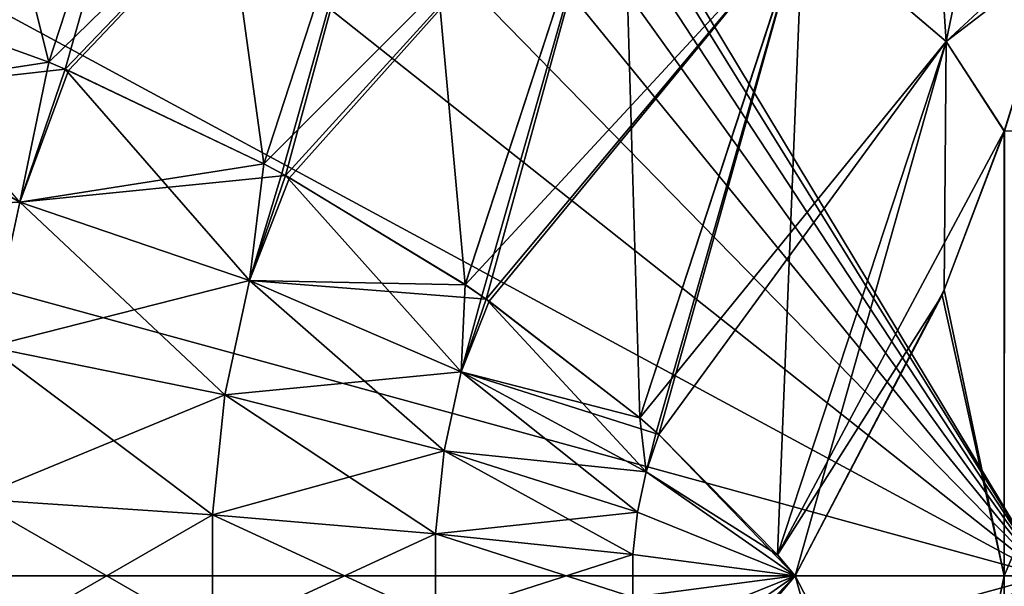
# Model space of a CAD drawing. Header units: millimetres. Extents: x -168 to 168, y -6 to 84.
# Tile 273 of 292: x 166.484 to 167.317, y 61.491 to 61.97. Entities that reach past the tile are written whole.
import ezdxf

# ---------------------------------------------------------------- set-up
doc = ezdxf.new("R2010")
doc.units = ezdxf.units.MM
doc.header["$LTSCALE"] = 65.185185
for name, color, linetype in [('300', 7, 'CONTINUOUS'), ('301', 7, 'CONTINUOUS'), ('305', 7, 'CONTINUOUS'), ('306', 7, 'CONTINUOUS'), ('307', 7, 'CONTINUOUS'), ('311', 7, 'CONTINUOUS'), ('313', 7, 'CONTINUOUS'), ('320', 7, 'CONTINUOUS'), ('325', 7, 'CONTINUOUS'), ('326', 7, 'CONTINUOUS'), ('334', 7, 'CONTINUOUS'), ('335', 7, 'CONTINUOUS'), ('339', 7, 'CONTINUOUS'), ('340', 7, 'CONTINUOUS'), ('341', 7, 'CONTINUOUS'), ('345', 7, 'CONTINUOUS'), ('347', 7, 'CONTINUOUS'), ('354', 7, 'CONTINUOUS'), ('359', 7, 'CONTINUOUS'), ('360', 7, 'CONTINUOUS')]:
    doc.layers.add(name, color=color, linetype=linetype)

msp = doc.modelspace()

# ---------------------------------------------------------------- linework, layer by layer
at = {"layer": '300', "linetype": 'CONTINUOUS'}
for points in [[(167.36365, 62.02533, -33.4796), (167.31715, 61.87616, -33.37327), (167.47801, 61.87871, -33.71491), (167.36365, 62.02533, -33.4796)], [(167.31715, 61.87616, -33.37327), (167.2646, 61.73745, -33.26962), (167.31719, 61.5, -33.35623), (167.31715, 61.87616, -33.37327)], [(167.31722, 61.87624, -41.6266), (167.31719, 61.5, -41.64377), (167.26636, 61.74193, -41.72716), (167.31722, 61.87624, -41.6266)], [(167.31715, 61.87616, -33.37327), (167.31719, 61.5, -33.35623), (167.47801, 61.87871, -33.71491), (167.31715, 61.87616, -33.37327)], [(167.47801, 61.87871, -33.71491), (167.31719, 61.5, -33.35623), (167.34494, 61.5, -33.4087), (167.47801, 61.87871, -33.71491)], [(167.31719, 61.5, -41.64377), (167.14024, 61.5, -41.92882), (167.26636, 61.74193, -41.72716), (167.31719, 61.5, -41.64377)], [(167.2646, 61.73745, -33.26962), (167.14024, 61.5, -33.07118), (167.31719, 61.5, -33.35623), (167.2646, 61.73745, -33.26962)]]:
    msp.add_3dface(points, dxfattribs=at)
at = {"layer": '301', "linetype": 'CONTINUOUS'}
for points in [[(167.35625, 62.37765, -33.54808), (167.14688, 62.05509, -33.17781), (167.26789, 61.95203, -33.30234), (167.35625, 62.37765, -33.54808)], [(167.36365, 62.02533, -33.4796), (167.35625, 62.37765, -33.54808), (167.26789, 61.95203, -33.30234), (167.36365, 62.02533, -33.4796)], [(166.50882, 61.93449, -32.77233), (166.62831, 62.30069, -32.98376), (166.32814, 62, -32.78868), (166.50882, 61.93449, -32.77233)], [(166.62831, 62.30069, -32.98376), (166.50882, 61.93449, -32.77233), (166.8169, 62.23498, -33.01344), (166.62831, 62.30069, -32.98376)], [(166.8169, 62.23498, -33.01344), (166.50882, 61.93449, -32.77233), (166.52268, 61.92868, -32.77244), (166.8169, 62.23498, -33.01344)], [(166.52544, 61.92751, -32.77248), (166.8169, 62.23498, -33.01344), (166.52268, 61.92868, -32.77244), (166.52544, 61.92751, -32.77248)], [(166.6907, 61.84861, -32.79039), (166.8169, 62.23498, -33.01344), (166.52544, 61.92751, -32.77248), (166.6907, 61.84861, -32.79039)], [(166.8169, 62.23498, -33.01344), (166.6907, 61.84861, -32.79039), (166.99364, 62.15153, -33.07914), (166.8169, 62.23498, -33.01344)], [(166.99364, 62.15153, -33.07914), (166.6907, 61.84861, -32.79039), (166.70898, 61.83874, -32.79434), (166.99364, 62.15153, -33.07914)], [(166.71258, 61.83677, -32.79517), (166.99364, 62.15153, -33.07914), (166.70898, 61.83874, -32.79434), (166.71258, 61.83677, -32.79517)], [(166.86113, 61.74625, -32.84521), (166.99364, 62.15153, -33.07914), (166.71258, 61.83677, -32.79517), (166.86113, 61.74625, -32.84521)], [(166.99364, 62.15153, -33.07914), (166.86113, 61.74625, -32.84521), (167.14688, 62.05509, -33.17781), (166.99364, 62.15153, -33.07914)], [(167.14688, 62.05509, -33.17781), (166.86113, 61.74625, -32.84521), (166.87881, 61.73414, -32.85349), (167.14688, 62.05509, -33.17781)], [(166.88145, 61.7323, -32.85477), (167.14688, 62.05509, -33.17781), (166.87881, 61.73414, -32.85349), (166.88145, 61.7323, -32.85477)], [(167.00877, 61.63354, -32.93435), (167.14688, 62.05509, -33.17781), (166.88145, 61.7323, -32.85477), (167.00877, 61.63354, -32.93435)], [(167.14688, 62.05509, -33.17781), (167.00877, 61.63354, -32.93435), (167.26789, 61.95203, -33.30234), (167.14688, 62.05509, -33.17781)], [(167.31715, 61.87616, -33.37327), (167.36365, 62.02533, -33.4796), (167.26789, 61.95203, -33.30234), (167.31715, 61.87616, -33.37327)], [(167.26789, 61.95203, -33.30234), (167.00877, 61.63354, -32.93435), (167.02479, 61.61942, -32.9473), (167.26789, 61.95203, -33.30234)], [(167.12524, 61.5178, -33.05112), (167.26789, 61.95203, -33.30234), (167.02479, 61.61942, -32.9473), (167.12524, 61.5178, -33.05112)], [(167.31715, 61.87616, -33.37327), (167.26789, 61.95203, -33.30234), (167.12524, 61.5178, -33.05112), (167.31715, 61.87616, -33.37327)], [(167.2646, 61.73745, -33.26962), (167.31715, 61.87616, -33.37327), (167.12524, 61.5178, -33.05112), (167.2646, 61.73745, -33.26962)], [(167.14024, 61.5, -33.07118), (167.2646, 61.73745, -33.26962), (167.12524, 61.5178, -33.05112), (167.14024, 61.5, -33.07118)]]:
    msp.add_3dface(points, dxfattribs=at)
at = {"layer": '305', "linetype": 'CONTINUOUS'}
for points in [[(167.26787, 61.04798, -33.30232), (167.14024, 61.5, -33.07118), (167.12531, 61.48228, -33.05121), (167.26787, 61.04798, -33.30232)], [(167.14024, 61.5, -33.07118), (167.26787, 61.04798, -33.30232), (167.26598, 61.25877, -33.27219), (167.14024, 61.5, -33.07118)]]:
    msp.add_3dface(points, dxfattribs=at)
at = {"layer": '306', "linetype": 'CONTINUOUS'}
for points in [[(167.14024, 61.5, -41.92882), (167.31719, 61.5, -41.64377), (167.26694, 61.25659, -41.72608), (167.14024, 61.5, -41.92882)], [(167.31719, 61.5, -33.35623), (167.14024, 61.5, -33.07118), (167.26598, 61.25877, -33.27219), (167.31719, 61.5, -33.35623)], [(167.31719, 61.5, -33.35623), (167.26598, 61.25877, -33.27219), (167.31722, 61.1237, -33.37342), (167.31719, 61.5, -33.35623)], [(167.31719, 61.5, -41.64377), (167.31722, 61.12375, -41.62659), (167.26694, 61.25659, -41.72608), (167.31719, 61.5, -41.64377)], [(167.34494, 61.5, -33.4087), (167.31719, 61.5, -33.35623), (167.31722, 61.1237, -33.37342), (167.34494, 61.5, -33.4087)]]:
    msp.add_3dface(points, dxfattribs=at)
at = {"layer": '307', "linetype": 'CONTINUOUS'}
msp.add_3dface([(167.14024, 61.5, -41.92882), (167.26694, 61.25659, -41.72608), (167.12521, 61.48217, -41.94892), (167.14024, 61.5, -41.92882)], dxfattribs=at)
at = {"layer": '311', "linetype": 'CONTINUOUS'}
for points in [[(167.26787, 61.95203, -41.69768), (167.14686, 62.05509, -41.82221), (167.23347, 62.47235, -41.5813), (167.26787, 61.95203, -41.69768)], [(167.35624, 62.37765, -41.45195), (167.26787, 61.95203, -41.69768), (167.23347, 62.47235, -41.5813), (167.35624, 62.37765, -41.45195)], [(167.35624, 62.37765, -41.45195), (167.36953, 62.04621, -41.50571), (167.26787, 61.95203, -41.69768), (167.35624, 62.37765, -41.45195)], [(166.50889, 61.93445, -42.22767), (166.42251, 62.27754, -42.05109), (166.62831, 62.30068, -42.01625), (166.50889, 61.93445, -42.22767)], [(166.50889, 61.93445, -42.22767), (166.62831, 62.30068, -42.01625), (166.52267, 61.92868, -42.22757), (166.50889, 61.93445, -42.22767)], [(166.52267, 61.92868, -42.22757), (166.62831, 62.30068, -42.01625), (166.69073, 61.84859, -42.2096), (166.52267, 61.92868, -42.22757)], [(166.69073, 61.84859, -42.2096), (166.62831, 62.30068, -42.01625), (166.81688, 62.23497, -41.98657), (166.69073, 61.84859, -42.2096)], [(166.32814, 62, -42.21132), (166.42251, 62.27754, -42.05109), (166.50889, 61.93445, -42.22767), (166.32814, 62, -42.21132)], [(166.69073, 61.84859, -42.2096), (166.81688, 62.23497, -41.98657), (166.70601, 61.84036, -42.20633), (166.69073, 61.84859, -42.2096)], [(166.70601, 61.84036, -42.20633), (166.81688, 62.23497, -41.98657), (166.70896, 61.83875, -42.20566), (166.70601, 61.84036, -42.20633)], [(166.70896, 61.83875, -42.20566), (166.81688, 62.23497, -41.98657), (166.861, 61.74634, -42.15485), (166.70896, 61.83875, -42.20566)], [(166.861, 61.74634, -42.15485), (166.81688, 62.23497, -41.98657), (166.99362, 62.15153, -41.92087), (166.861, 61.74634, -42.15485)], [(166.861, 61.74634, -42.15485), (166.99362, 62.15153, -41.92087), (166.87519, 61.73664, -42.14825), (166.861, 61.74634, -42.15485)], [(166.87519, 61.73664, -42.14825), (166.99362, 62.15153, -41.92087), (166.87878, 61.73416, -42.14653), (166.87519, 61.73664, -42.14825)], [(166.87878, 61.73416, -42.14653), (166.99362, 62.15153, -41.92087), (167.00876, 61.63355, -42.06566), (166.87878, 61.73416, -42.14653)], [(167.00876, 61.63355, -42.06566), (166.99362, 62.15153, -41.92087), (167.14686, 62.05509, -41.82221), (167.00876, 61.63355, -42.06566)], [(167.00876, 61.63355, -42.06566), (167.14686, 62.05509, -41.82221), (167.02271, 61.62128, -42.05443), (167.00876, 61.63355, -42.06566)], [(167.02271, 61.62128, -42.05443), (167.14686, 62.05509, -41.82221), (167.02479, 61.61942, -42.0527), (167.02271, 61.62128, -42.05443)], [(167.14686, 62.05509, -41.82221), (167.12531, 61.51772, -41.94879), (167.02479, 61.61942, -42.0527), (167.14686, 62.05509, -41.82221)], [(167.26787, 61.95203, -41.69768), (167.12531, 61.51772, -41.94879), (167.14686, 62.05509, -41.82221), (167.26787, 61.95203, -41.69768)], [(167.36953, 62.04621, -41.50571), (167.31722, 61.87624, -41.6266), (167.26787, 61.95203, -41.69768), (167.36953, 62.04621, -41.50571)], [(167.26787, 61.95203, -41.69768), (167.14024, 61.5, -41.92882), (167.12531, 61.51772, -41.94879), (167.26787, 61.95203, -41.69768)], [(167.26636, 61.74193, -41.72716), (167.14024, 61.5, -41.92882), (167.26787, 61.95203, -41.69768), (167.26636, 61.74193, -41.72716)], [(167.31722, 61.87624, -41.6266), (167.26636, 61.74193, -41.72716), (167.26787, 61.95203, -41.69768), (167.31722, 61.87624, -41.6266)]]:
    msp.add_3dface(points, dxfattribs=at)
at = {"layer": '313', "linetype": 'CONTINUOUS'}
for points in [[(166.32814, 62, -42.21132), (166.50889, 61.93445, -42.22767), (166.4842, 61.81609, -42.28111), (166.32814, 62, -42.21132)], [(166.50889, 61.93445, -42.22767), (166.52267, 61.92868, -42.22757), (166.4842, 61.81609, -42.28111), (166.50889, 61.93445, -42.22767)], [(166.4842, 61.81609, -42.28111), (166.52267, 61.92868, -42.22757), (166.67857, 61.74977, -42.24797), (166.4842, 61.81609, -42.28111)], [(166.52267, 61.92868, -42.22757), (166.69073, 61.84859, -42.2096), (166.67857, 61.74977, -42.24797), (166.52267, 61.92868, -42.22757)], [(166.69073, 61.84859, -42.2096), (166.70601, 61.84036, -42.20633), (166.67857, 61.74977, -42.24797), (166.69073, 61.84859, -42.2096)], [(166.70601, 61.84036, -42.20633), (166.70896, 61.83875, -42.20566), (166.67857, 61.74977, -42.24797), (166.70601, 61.84036, -42.20633)], [(166.70896, 61.83875, -42.20566), (166.85778, 61.67265, -42.17576), (166.67857, 61.74977, -42.24797), (166.70896, 61.83875, -42.20566)], [(166.70896, 61.83875, -42.20566), (166.861, 61.74634, -42.15485), (166.85778, 61.67265, -42.17576), (166.70896, 61.83875, -42.20566)], [(166.45787, 61.69367, -42.31775), (166.4842, 61.81609, -42.28111), (166.65777, 61.65304, -42.27692), (166.45787, 61.69367, -42.31775)], [(166.4842, 61.81609, -42.28111), (166.67857, 61.74977, -42.24797), (166.65777, 61.65304, -42.27692), (166.4842, 61.81609, -42.28111)], [(166.67857, 61.74977, -42.24797), (166.8434, 61.60578, -42.19578), (166.65777, 61.65304, -42.27692), (166.67857, 61.74977, -42.24797)], [(166.85778, 61.67265, -42.17576), (166.8434, 61.60578, -42.19578), (166.67857, 61.74977, -42.24797), (166.85778, 61.67265, -42.17576)], [(166.861, 61.74634, -42.15485), (166.87519, 61.73664, -42.14825), (166.85778, 61.67265, -42.17576), (166.861, 61.74634, -42.15485)], [(166.87519, 61.73664, -42.14825), (166.87878, 61.73416, -42.14653), (166.85778, 61.67265, -42.17576), (166.87519, 61.73664, -42.14825)], [(166.87878, 61.73416, -42.14653), (167.01407, 61.58805, -42.06762), (166.85778, 61.67265, -42.17576), (166.87878, 61.73416, -42.14653)], [(166.87878, 61.73416, -42.14653), (167.00876, 61.63355, -42.06566), (167.01407, 61.58805, -42.06762), (166.87878, 61.73416, -42.14653)], [(166.44449, 61.56523, -42.33636), (166.45787, 61.69367, -42.31775), (166.6472, 61.55155, -42.29163), (166.44449, 61.56523, -42.33636)], [(166.45787, 61.69367, -42.31775), (166.65777, 61.65304, -42.27692), (166.6472, 61.55155, -42.29163), (166.45787, 61.69367, -42.31775)], [(166.85778, 61.67265, -42.17576), (167.00674, 61.55395, -42.07782), (166.8434, 61.60578, -42.19578), (166.85778, 61.67265, -42.17576)], [(167.01407, 61.58805, -42.06762), (167.00674, 61.55395, -42.07782), (166.85778, 61.67265, -42.17576), (167.01407, 61.58805, -42.06762)], [(166.65777, 61.65304, -42.27692), (166.8361, 61.53563, -42.20594), (166.6472, 61.55155, -42.29163), (166.65777, 61.65304, -42.27692)], [(166.8434, 61.60578, -42.19578), (166.8361, 61.53563, -42.20594), (166.65777, 61.65304, -42.27692), (166.8434, 61.60578, -42.19578)], [(167.00876, 61.63355, -42.06566), (167.02271, 61.62128, -42.05443), (167.01407, 61.58805, -42.06762), (167.00876, 61.63355, -42.06566)], [(167.02271, 61.62128, -42.05443), (167.02479, 61.61942, -42.0527), (167.01407, 61.58805, -42.06762), (167.02271, 61.62128, -42.05443)], [(167.02479, 61.61942, -42.0527), (167.14024, 61.5, -41.92882), (167.01407, 61.58805, -42.06762), (167.02479, 61.61942, -42.0527)], [(167.12531, 61.51772, -41.94879), (167.14024, 61.5, -41.92882), (167.02479, 61.61942, -42.0527), (167.12531, 61.51772, -41.94879)], [(166.8434, 61.60578, -42.19578), (167.00301, 61.51817, -42.08301), (166.8361, 61.53563, -42.20594), (166.8434, 61.60578, -42.19578)], [(167.00674, 61.55395, -42.07782), (167.00301, 61.51817, -42.08301), (166.8434, 61.60578, -42.19578), (167.00674, 61.55395, -42.07782)], [(167.01407, 61.58805, -42.06762), (167.14024, 61.5, -41.92882), (167.00674, 61.55395, -42.07782), (167.01407, 61.58805, -42.06762)], [(166.44449, 61.56523, -42.33636), (166.6472, 61.55155, -42.29163), (166.6472, 61.44845, -42.29163), (166.44449, 61.56523, -42.33636)], [(166.44449, 61.43476, -42.33636), (166.44449, 61.56523, -42.33636), (166.6472, 61.44845, -42.29163), (166.44449, 61.43476, -42.33636)], [(166.6472, 61.55155, -42.29163), (166.8361, 61.46437, -42.20594), (166.6472, 61.44845, -42.29163), (166.6472, 61.55155, -42.29163)], [(166.8361, 61.53563, -42.20594), (166.8361, 61.46437, -42.20594), (166.6472, 61.55155, -42.29163), (166.8361, 61.53563, -42.20594)], [(167.00674, 61.55395, -42.07782), (167.14024, 61.5, -41.92882), (167.00301, 61.51817, -42.08301), (167.00674, 61.55395, -42.07782)], [(167.00301, 61.51817, -42.08301), (167.00301, 61.48183, -42.08301), (166.8361, 61.53563, -42.20594), (167.00301, 61.51817, -42.08301)], [(166.8361, 61.53563, -42.20594), (167.00301, 61.48183, -42.08301), (166.8361, 61.46437, -42.20594), (166.8361, 61.53563, -42.20594)], [(167.00301, 61.51817, -42.08301), (167.14024, 61.5, -41.92882), (167.00301, 61.48183, -42.08301), (167.00301, 61.51817, -42.08301)], [(167.00301, 61.48183, -42.08301), (167.14024, 61.5, -41.92882), (167.00674, 61.44605, -42.07782), (167.00301, 61.48183, -42.08301)], [(167.00674, 61.44605, -42.07782), (167.14024, 61.5, -41.92882), (167.01407, 61.41195, -42.06762), (167.00674, 61.44605, -42.07782)], [(167.14024, 61.5, -41.92882), (167.12521, 61.48217, -41.94892), (167.01407, 61.41195, -42.06762), (167.14024, 61.5, -41.92882)]]:
    msp.add_3dface(points, dxfattribs=at)
at = {"layer": '320', "linetype": 'CONTINUOUS'}
for points in [[(166.50882, 61.93449, -32.77233), (166.32814, 62, -32.78868), (166.32814, 61.90683, -32.7412), (166.50882, 61.93449, -32.77233)], [(166.52268, 61.92868, -32.77244), (166.50882, 61.93449, -32.77233), (166.32814, 61.90683, -32.7412), (166.52268, 61.92868, -32.77244)], [(166.52268, 61.92868, -32.77244), (166.32814, 61.90683, -32.7412), (166.4842, 61.81609, -32.7189), (166.52268, 61.92868, -32.77244)], [(166.52544, 61.92751, -32.77248), (166.52268, 61.92868, -32.77244), (166.4842, 61.81609, -32.7189), (166.52544, 61.92751, -32.77248)], [(166.6907, 61.84861, -32.79039), (166.52544, 61.92751, -32.77248), (166.4842, 61.81609, -32.7189), (166.6907, 61.84861, -32.79039)], [(166.32814, 61.90683, -32.7412), (166.32814, 61.80916, -32.70369), (166.4842, 61.81609, -32.7189), (166.32814, 61.90683, -32.7412)], [(166.70898, 61.83874, -32.79434), (166.6907, 61.84861, -32.79039), (166.4842, 61.81609, -32.7189), (166.70898, 61.83874, -32.79434)], [(166.70898, 61.83874, -32.79434), (166.4842, 61.81609, -32.7189), (166.67857, 61.74978, -32.75203), (166.70898, 61.83874, -32.79434)], [(166.71258, 61.83677, -32.79517), (166.70898, 61.83874, -32.79434), (166.67857, 61.74978, -32.75203), (166.71258, 61.83677, -32.79517)], [(166.86113, 61.74625, -32.84521), (166.71258, 61.83677, -32.79517), (166.67857, 61.74978, -32.75203), (166.86113, 61.74625, -32.84521)], [(166.4842, 61.81609, -32.7189), (166.32814, 61.80916, -32.70369), (166.45787, 61.69368, -32.68225), (166.4842, 61.81609, -32.7189)], [(166.4842, 61.81609, -32.7189), (166.45787, 61.69368, -32.68225), (166.67857, 61.74978, -32.75203), (166.4842, 61.81609, -32.7189)], [(166.45787, 61.69368, -32.68225), (166.65777, 61.65304, -32.72308), (166.67857, 61.74978, -32.75203), (166.45787, 61.69368, -32.68225)], [(166.65777, 61.65304, -32.72308), (166.85779, 61.67265, -32.82424), (166.67857, 61.74978, -32.75203), (166.65777, 61.65304, -32.72308)], [(166.85779, 61.67265, -32.82424), (166.87881, 61.73414, -32.85349), (166.67857, 61.74978, -32.75203), (166.85779, 61.67265, -32.82424)], [(166.87881, 61.73414, -32.85349), (166.86113, 61.74625, -32.84521), (166.67857, 61.74978, -32.75203), (166.87881, 61.73414, -32.85349)], [(166.88145, 61.7323, -32.85477), (166.87881, 61.73414, -32.85349), (166.85779, 61.67265, -32.82424), (166.88145, 61.7323, -32.85477)], [(167.00877, 61.63354, -32.93435), (166.88145, 61.7323, -32.85477), (166.85779, 61.67265, -32.82424), (167.00877, 61.63354, -32.93435)], [(166.45787, 61.69368, -32.68225), (166.44449, 61.56524, -32.66364), (166.65777, 61.65304, -32.72308), (166.45787, 61.69368, -32.68225)], [(166.8434, 61.60579, -32.80422), (166.85779, 61.67265, -32.82424), (166.65777, 61.65304, -32.72308), (166.8434, 61.60579, -32.80422)], [(166.8434, 61.60579, -32.80422), (167.01407, 61.58805, -32.93238), (166.85779, 61.67265, -32.82424), (166.8434, 61.60579, -32.80422)], [(167.01407, 61.58805, -32.93238), (167.02479, 61.61942, -32.9473), (166.85779, 61.67265, -32.82424), (167.01407, 61.58805, -32.93238)], [(167.02479, 61.61942, -32.9473), (167.00877, 61.63354, -32.93435), (166.85779, 61.67265, -32.82424), (167.02479, 61.61942, -32.9473)], [(166.44449, 61.56524, -32.66364), (166.6472, 61.55155, -32.70837), (166.65777, 61.65304, -32.72308), (166.44449, 61.56524, -32.66364)], [(166.6472, 61.55155, -32.70837), (166.8434, 61.60579, -32.80422), (166.65777, 61.65304, -32.72308), (166.6472, 61.55155, -32.70837)], [(167.12524, 61.5178, -33.05112), (167.02479, 61.61942, -32.9473), (167.01407, 61.58805, -32.93238), (167.12524, 61.5178, -33.05112)], [(166.8361, 61.53563, -32.79406), (166.8434, 61.60579, -32.80422), (166.6472, 61.55155, -32.70837), (166.8361, 61.53563, -32.79406)], [(166.8361, 61.53563, -32.79406), (167.00674, 61.55395, -32.92218), (166.8434, 61.60579, -32.80422), (166.8361, 61.53563, -32.79406)], [(167.00674, 61.55395, -32.92218), (167.01407, 61.58805, -32.93238), (166.8434, 61.60579, -32.80422), (167.00674, 61.55395, -32.92218)], [(167.00674, 61.55395, -32.92218), (167.14024, 61.5, -33.07118), (167.01407, 61.58805, -32.93238), (167.00674, 61.55395, -32.92218)], [(167.14024, 61.5, -33.07118), (167.12524, 61.5178, -33.05112), (167.01407, 61.58805, -32.93238), (167.14024, 61.5, -33.07118)], [(166.44449, 61.56524, -32.66364), (166.44449, 61.43477, -32.66364), (166.6472, 61.55155, -32.70837), (166.44449, 61.56524, -32.66364)], [(166.44449, 61.43477, -32.66364), (166.6472, 61.44845, -32.70837), (166.6472, 61.55155, -32.70837), (166.44449, 61.43477, -32.66364)], [(166.6472, 61.44845, -32.70837), (166.8361, 61.53563, -32.79406), (166.6472, 61.55155, -32.70837), (166.6472, 61.44845, -32.70837)], [(167.00301, 61.51817, -32.91699), (167.00674, 61.55395, -32.92218), (166.8361, 61.53563, -32.79406), (167.00301, 61.51817, -32.91699)], [(167.00301, 61.51817, -32.91699), (167.14024, 61.5, -33.07118), (167.00674, 61.55395, -32.92218), (167.00301, 61.51817, -32.91699)], [(166.8361, 61.46437, -32.79406), (166.8361, 61.53563, -32.79406), (166.6472, 61.44845, -32.70837), (166.8361, 61.46437, -32.79406)], [(166.8361, 61.46437, -32.79406), (167.00301, 61.51817, -32.91699), (166.8361, 61.53563, -32.79406), (166.8361, 61.46437, -32.79406)], [(167.00301, 61.48183, -32.91699), (167.00301, 61.51817, -32.91699), (166.8361, 61.46437, -32.79406), (167.00301, 61.48183, -32.91699)], [(167.00301, 61.48183, -32.91699), (167.14024, 61.5, -33.07118), (167.00301, 61.51817, -32.91699), (167.00301, 61.48183, -32.91699)], [(167.00674, 61.44605, -32.92218), (167.14024, 61.5, -33.07118), (167.00301, 61.48183, -32.91699), (167.00674, 61.44605, -32.92218)], [(167.01407, 61.41195, -32.93238), (167.14024, 61.5, -33.07118), (167.00674, 61.44605, -32.92218), (167.01407, 61.41195, -32.93238)], [(167.02479, 61.38058, -32.9473), (167.14024, 61.5, -33.07118), (167.01407, 61.41195, -32.93238), (167.02479, 61.38058, -32.9473)], [(167.12531, 61.48228, -33.05121), (167.14024, 61.5, -33.07118), (167.02479, 61.38058, -32.9473), (167.12531, 61.48228, -33.05121)]]:
    msp.add_3dface(points, dxfattribs=at)
at = {"layer": '325', "linetype": 'CONTINUOUS'}
for points in [[(166, 63.68115, -36.94766), (166, 63.74232, -37.3142), (167.35194, 61.5, -37.5), (166, 63.68115, -36.94766)], [(166, 63.74232, -37.3142), (166, 63.74232, -37.6858), (167.35194, 61.5, -37.5), (166, 63.74232, -37.3142)], [(166, 63.74232, -37.6858), (166, 63.68115, -38.05234), (167.35194, 61.5, -37.5), (166, 63.74232, -37.6858)], [(166, 63.56049, -36.59619), (166, 63.68115, -36.94766), (167.35194, 61.5, -37.5), (166, 63.56049, -36.59619)], [(166, 63.68115, -38.05234), (166, 63.56049, -38.40381), (167.35194, 61.5, -37.5), (166, 63.68115, -38.05234)], [(166, 63.38362, -36.26937), (166, 63.56049, -36.59619), (167.35194, 61.5, -37.5), (166, 63.38362, -36.26937)], [(166, 63.56049, -38.40381), (166, 63.38362, -38.73063), (167.35194, 61.5, -37.5), (166, 63.56049, -38.40381)], [(166, 63.15538, -35.97612), (166, 63.38362, -36.26937), (167.35194, 61.5, -37.5), (166, 63.15538, -35.97612)], [(166, 63.38362, -38.73063), (166, 63.15538, -39.02388), (167.35194, 61.5, -37.5), (166, 63.38362, -38.73063)], [(166, 62.88198, -35.72443), (166, 63.15538, -35.97612), (167.35194, 61.5, -37.5), (166, 62.88198, -35.72443)], [(166, 63.15538, -39.02388), (166, 62.88198, -39.27557), (167.35194, 61.5, -37.5), (166, 63.15538, -39.02388)], [(166, 62.57088, -35.52118), (166, 62.88198, -35.72443), (167.35194, 61.5, -37.5), (166, 62.57088, -35.52118)], [(166, 62.88198, -39.27557), (166, 62.57088, -39.47882), (167.35194, 61.5, -37.5), (166, 62.88198, -39.27557)], [(166, 62.23057, -35.37191), (166, 62.57088, -35.52118), (167.35194, 61.5, -37.5), (166, 62.23057, -35.37191)], [(166, 62.57088, -39.47882), (166, 62.23057, -39.62809), (167.35194, 61.5, -37.5), (166, 62.57088, -39.47882)], [(166, 61.87034, -35.28069), (166, 62.23057, -35.37191), (167.35194, 61.5, -37.5), (166, 61.87034, -35.28069)], [(166, 62.23057, -39.62809), (166, 61.87034, -39.71931), (167.35194, 61.5, -37.5), (166, 62.23057, -39.62809)], [(166, 61.5, -35.25), (166, 61.87034, -35.28069), (167.35194, 61.5, -37.5), (166, 61.5, -35.25)], [(166, 61.87034, -39.71931), (166, 61.5, -39.75), (167.35194, 61.5, -37.5), (166, 61.87034, -39.71931)]]:
    msp.add_3dface(points, dxfattribs=at)
at = {"layer": '326', "linetype": 'CONTINUOUS'}
for points in [[(166, 61.12966, -35.28069), (166, 61.5, -35.25), (167.35194, 61.5, -37.5), (166, 61.12966, -35.28069)], [(166, 60.76943, -35.37191), (166, 61.12966, -35.28069), (167.35194, 61.5, -37.5), (166, 60.76943, -35.37191)], [(166, 60.42912, -35.52118), (166, 60.76943, -35.37191), (167.35194, 61.5, -37.5), (166, 60.42912, -35.52118)], [(166, 61.5, -39.75), (166, 61.12966, -39.71931), (167.35194, 61.5, -37.5), (166, 61.5, -39.75)], [(166, 61.12966, -39.71931), (166, 60.76943, -39.62809), (167.35194, 61.5, -37.5), (166, 61.12966, -39.71931)], [(166, 60.76943, -39.62809), (166, 60.42912, -39.47882), (167.35194, 61.5, -37.5), (166, 60.76943, -39.62809)], [(166, 60.42912, -39.47882), (166, 60.11802, -39.27557), (167.35194, 61.5, -37.5), (166, 60.42912, -39.47882)], [(166, 60.11802, -39.27557), (166, 59.84462, -39.02388), (167.35194, 61.5, -37.5), (166, 60.11802, -39.27557)], [(166, 59.84462, -39.02388), (166, 59.61638, -38.73063), (167.35194, 61.5, -37.5), (166, 59.84462, -39.02388)], [(166, 59.61638, -38.73063), (166, 59.43951, -38.40381), (167.35194, 61.5, -37.5), (166, 59.61638, -38.73063)], [(166, 59.43951, -38.40381), (166, 59.31885, -38.05234), (167.35194, 61.5, -37.5), (166, 59.43951, -38.40381)], [(166, 60.11802, -35.72443), (166, 60.42912, -35.52118), (167.35194, 61.5, -37.5), (166, 60.11802, -35.72443)], [(166, 59.84462, -35.97612), (166, 60.11802, -35.72443), (167.35194, 61.5, -37.5), (166, 59.84462, -35.97612)], [(166, 59.61638, -36.26937), (166, 59.84462, -35.97612), (167.35194, 61.5, -37.5), (166, 59.61638, -36.26937)], [(166, 59.43951, -36.59619), (166, 59.61638, -36.26937), (167.35194, 61.5, -37.5), (166, 59.43951, -36.59619)], [(166, 59.31885, -36.94766), (166, 59.43951, -36.59619), (167.35194, 61.5, -37.5), (166, 59.31885, -36.94766)], [(166, 59.25768, -37.3142), (166, 59.31885, -36.94766), (167.35194, 61.5, -37.5), (166, 59.25768, -37.3142)], [(166, 59.25768, -37.6858), (166, 59.25768, -37.3142), (167.35194, 61.5, -37.5), (166, 59.25768, -37.6858)], [(166, 59.31885, -38.05234), (166, 59.25768, -37.6858), (167.35194, 61.5, -37.5), (166, 59.31885, -38.05234)]]:
    msp.add_3dface(points, dxfattribs=at)
at = {"layer": '334', "linetype": 'CONTINUOUS'}
for points in [[(167.36365, 62.02533, 41.5204), (167.31715, 61.87616, 41.62673), (167.47801, 61.87871, 41.28509), (167.36365, 62.02533, 41.5204)], [(167.31715, 61.87616, 41.62673), (167.2646, 61.73745, 41.73038), (167.31719, 61.5, 41.64377), (167.31715, 61.87616, 41.62673)], [(167.31722, 61.87624, 33.3734), (167.31719, 61.5, 33.35623), (167.26636, 61.74193, 33.27284), (167.31722, 61.87624, 33.3734)], [(167.31715, 61.87616, 41.62673), (167.31719, 61.5, 41.64377), (167.47801, 61.87871, 41.28509), (167.31715, 61.87616, 41.62673)], [(167.47801, 61.87871, 41.28509), (167.31719, 61.5, 41.64377), (167.34494, 61.5, 41.5913), (167.47801, 61.87871, 41.28509)], [(167.31719, 61.5, 33.35623), (167.14024, 61.5, 33.07118), (167.26636, 61.74193, 33.27284), (167.31719, 61.5, 33.35623)], [(167.2646, 61.73745, 41.73038), (167.14024, 61.5, 41.92882), (167.31719, 61.5, 41.64377), (167.2646, 61.73745, 41.73038)]]:
    msp.add_3dface(points, dxfattribs=at)
at = {"layer": '335', "linetype": 'CONTINUOUS'}
for points in [[(167.35625, 62.37765, 41.45192), (167.14688, 62.05509, 41.82219), (167.26789, 61.95203, 41.69766), (167.35625, 62.37765, 41.45192)], [(167.36365, 62.02533, 41.5204), (167.35625, 62.37765, 41.45192), (167.26789, 61.95203, 41.69766), (167.36365, 62.02533, 41.5204)], [(166.50882, 61.93449, 42.22767), (166.62831, 62.30069, 42.01624), (166.32814, 62, 42.21132), (166.50882, 61.93449, 42.22767)], [(166.62831, 62.30069, 42.01624), (166.50882, 61.93449, 42.22767), (166.8169, 62.23498, 41.98656), (166.62831, 62.30069, 42.01624)], [(166.8169, 62.23498, 41.98656), (166.50882, 61.93449, 42.22767), (166.52268, 61.92868, 42.22756), (166.8169, 62.23498, 41.98656)], [(166.52544, 61.92751, 42.22752), (166.8169, 62.23498, 41.98656), (166.52268, 61.92868, 42.22756), (166.52544, 61.92751, 42.22752)], [(166.6907, 61.84861, 42.20961), (166.8169, 62.23498, 41.98656), (166.52544, 61.92751, 42.22752), (166.6907, 61.84861, 42.20961)], [(166.8169, 62.23498, 41.98656), (166.6907, 61.84861, 42.20961), (166.99364, 62.15153, 41.92086), (166.8169, 62.23498, 41.98656)], [(166.99364, 62.15153, 41.92086), (166.6907, 61.84861, 42.20961), (166.70898, 61.83874, 42.20566), (166.99364, 62.15153, 41.92086)], [(166.71258, 61.83677, 42.20483), (166.99364, 62.15153, 41.92086), (166.70898, 61.83874, 42.20566), (166.71258, 61.83677, 42.20483)], [(166.86113, 61.74625, 42.15479), (166.99364, 62.15153, 41.92086), (166.71258, 61.83677, 42.20483), (166.86113, 61.74625, 42.15479)], [(166.99364, 62.15153, 41.92086), (166.86113, 61.74625, 42.15479), (167.14688, 62.05509, 41.82219), (166.99364, 62.15153, 41.92086)], [(167.14688, 62.05509, 41.82219), (166.86113, 61.74625, 42.15479), (166.87881, 61.73414, 42.14651), (167.14688, 62.05509, 41.82219)], [(166.88145, 61.7323, 42.14523), (167.14688, 62.05509, 41.82219), (166.87881, 61.73414, 42.14651), (166.88145, 61.7323, 42.14523)], [(167.00877, 61.63354, 42.06565), (167.14688, 62.05509, 41.82219), (166.88145, 61.7323, 42.14523), (167.00877, 61.63354, 42.06565)], [(167.14688, 62.05509, 41.82219), (167.00877, 61.63354, 42.06565), (167.26789, 61.95203, 41.69766), (167.14688, 62.05509, 41.82219)], [(167.31715, 61.87616, 41.62673), (167.36365, 62.02533, 41.5204), (167.26789, 61.95203, 41.69766), (167.31715, 61.87616, 41.62673)], [(167.26789, 61.95203, 41.69766), (167.00877, 61.63354, 42.06565), (167.02479, 61.61942, 42.0527), (167.26789, 61.95203, 41.69766)], [(167.12524, 61.5178, 41.94888), (167.26789, 61.95203, 41.69766), (167.02479, 61.61942, 42.0527), (167.12524, 61.5178, 41.94888)], [(167.31715, 61.87616, 41.62673), (167.26789, 61.95203, 41.69766), (167.12524, 61.5178, 41.94888), (167.31715, 61.87616, 41.62673)], [(167.2646, 61.73745, 41.73038), (167.31715, 61.87616, 41.62673), (167.12524, 61.5178, 41.94888), (167.2646, 61.73745, 41.73038)], [(167.14024, 61.5, 41.92882), (167.2646, 61.73745, 41.73038), (167.12524, 61.5178, 41.94888), (167.14024, 61.5, 41.92882)]]:
    msp.add_3dface(points, dxfattribs=at)
at = {"layer": '339', "linetype": 'CONTINUOUS'}
for points in [[(167.26787, 61.04798, 41.69768), (167.14024, 61.5, 41.92882), (167.12531, 61.48228, 41.94879), (167.26787, 61.04798, 41.69768)], [(167.14024, 61.5, 41.92882), (167.26787, 61.04798, 41.69768), (167.26598, 61.25877, 41.72781), (167.14024, 61.5, 41.92882)]]:
    msp.add_3dface(points, dxfattribs=at)
at = {"layer": '340', "linetype": 'CONTINUOUS'}
for points in [[(167.14024, 61.5, 33.07118), (167.31719, 61.5, 33.35623), (167.26694, 61.25659, 33.27392), (167.14024, 61.5, 33.07118)], [(167.31719, 61.5, 41.64377), (167.14024, 61.5, 41.92882), (167.26598, 61.25877, 41.72781), (167.31719, 61.5, 41.64377)], [(167.31719, 61.5, 41.64377), (167.26598, 61.25877, 41.72781), (167.31722, 61.1237, 41.62658), (167.31719, 61.5, 41.64377)], [(167.31719, 61.5, 33.35623), (167.31722, 61.12375, 33.37341), (167.26694, 61.25659, 33.27392), (167.31719, 61.5, 33.35623)], [(167.34494, 61.5, 41.5913), (167.31719, 61.5, 41.64377), (167.31722, 61.1237, 41.62658), (167.34494, 61.5, 41.5913)]]:
    msp.add_3dface(points, dxfattribs=at)
at = {"layer": '341', "linetype": 'CONTINUOUS'}
msp.add_3dface([(167.14024, 61.5, 33.07118), (167.26694, 61.25659, 33.27392), (167.12521, 61.48217, 33.05108), (167.14024, 61.5, 33.07118)], dxfattribs=at)
at = {"layer": '345', "linetype": 'CONTINUOUS'}
for points in [[(167.26787, 61.95203, 33.30232), (167.14686, 62.05509, 33.17779), (167.23347, 62.47235, 33.4187), (167.26787, 61.95203, 33.30232)], [(167.35624, 62.37765, 33.54805), (167.26787, 61.95203, 33.30232), (167.23347, 62.47235, 33.4187), (167.35624, 62.37765, 33.54805)], [(167.35624, 62.37765, 33.54805), (167.36953, 62.04621, 33.49429), (167.26787, 61.95203, 33.30232), (167.35624, 62.37765, 33.54805)], [(166.50889, 61.93445, 32.77233), (166.42251, 62.27754, 32.94891), (166.62831, 62.30068, 32.98375), (166.50889, 61.93445, 32.77233)], [(166.50889, 61.93445, 32.77233), (166.62831, 62.30068, 32.98375), (166.52267, 61.92868, 32.77243), (166.50889, 61.93445, 32.77233)], [(166.52267, 61.92868, 32.77243), (166.62831, 62.30068, 32.98375), (166.69073, 61.84859, 32.7904), (166.52267, 61.92868, 32.77243)], [(166.69073, 61.84859, 32.7904), (166.62831, 62.30068, 32.98375), (166.81688, 62.23497, 33.01343), (166.69073, 61.84859, 32.7904)], [(166.32814, 62, 32.78868), (166.42251, 62.27754, 32.94891), (166.50889, 61.93445, 32.77233), (166.32814, 62, 32.78868)], [(166.69073, 61.84859, 32.7904), (166.81688, 62.23497, 33.01343), (166.70601, 61.84036, 32.79367), (166.69073, 61.84859, 32.7904)], [(166.70601, 61.84036, 32.79367), (166.81688, 62.23497, 33.01343), (166.70896, 61.83875, 32.79434), (166.70601, 61.84036, 32.79367)], [(166.70896, 61.83875, 32.79434), (166.81688, 62.23497, 33.01343), (166.861, 61.74634, 32.84515), (166.70896, 61.83875, 32.79434)], [(166.861, 61.74634, 32.84515), (166.81688, 62.23497, 33.01343), (166.99362, 62.15153, 33.07913), (166.861, 61.74634, 32.84515)], [(166.861, 61.74634, 32.84515), (166.99362, 62.15153, 33.07913), (166.87519, 61.73664, 32.85175), (166.861, 61.74634, 32.84515)], [(166.87519, 61.73664, 32.85175), (166.99362, 62.15153, 33.07913), (166.87878, 61.73416, 32.85347), (166.87519, 61.73664, 32.85175)], [(166.87878, 61.73416, 32.85347), (166.99362, 62.15153, 33.07913), (167.00876, 61.63355, 32.93434), (166.87878, 61.73416, 32.85347)], [(167.00876, 61.63355, 32.93434), (166.99362, 62.15153, 33.07913), (167.14686, 62.05509, 33.17779), (167.00876, 61.63355, 32.93434)], [(167.00876, 61.63355, 32.93434), (167.14686, 62.05509, 33.17779), (167.02271, 61.62128, 32.94557), (167.00876, 61.63355, 32.93434)], [(167.02271, 61.62128, 32.94557), (167.14686, 62.05509, 33.17779), (167.02479, 61.61942, 32.9473), (167.02271, 61.62128, 32.94557)], [(167.14686, 62.05509, 33.17779), (167.12531, 61.51772, 33.05121), (167.02479, 61.61942, 32.9473), (167.14686, 62.05509, 33.17779)], [(167.26787, 61.95203, 33.30232), (167.12531, 61.51772, 33.05121), (167.14686, 62.05509, 33.17779), (167.26787, 61.95203, 33.30232)], [(167.36953, 62.04621, 33.49429), (167.31722, 61.87624, 33.3734), (167.26787, 61.95203, 33.30232), (167.36953, 62.04621, 33.49429)], [(167.26787, 61.95203, 33.30232), (167.14024, 61.5, 33.07118), (167.12531, 61.51772, 33.05121), (167.26787, 61.95203, 33.30232)], [(167.26636, 61.74193, 33.27284), (167.14024, 61.5, 33.07118), (167.26787, 61.95203, 33.30232), (167.26636, 61.74193, 33.27284)], [(167.31722, 61.87624, 33.3734), (167.26636, 61.74193, 33.27284), (167.26787, 61.95203, 33.30232), (167.31722, 61.87624, 33.3734)]]:
    msp.add_3dface(points, dxfattribs=at)
at = {"layer": '347', "linetype": 'CONTINUOUS'}
for points in [[(166.32814, 62, 32.78868), (166.50889, 61.93445, 32.77233), (166.4842, 61.81609, 32.71889), (166.32814, 62, 32.78868)], [(166.50889, 61.93445, 32.77233), (166.52267, 61.92868, 32.77243), (166.4842, 61.81609, 32.71889), (166.50889, 61.93445, 32.77233)], [(166.4842, 61.81609, 32.71889), (166.52267, 61.92868, 32.77243), (166.67857, 61.74977, 32.75203), (166.4842, 61.81609, 32.71889)], [(166.52267, 61.92868, 32.77243), (166.69073, 61.84859, 32.7904), (166.67857, 61.74977, 32.75203), (166.52267, 61.92868, 32.77243)], [(166.69073, 61.84859, 32.7904), (166.70601, 61.84036, 32.79367), (166.67857, 61.74977, 32.75203), (166.69073, 61.84859, 32.7904)], [(166.70601, 61.84036, 32.79367), (166.70896, 61.83875, 32.79434), (166.67857, 61.74977, 32.75203), (166.70601, 61.84036, 32.79367)], [(166.70896, 61.83875, 32.79434), (166.85778, 61.67265, 32.82424), (166.67857, 61.74977, 32.75203), (166.70896, 61.83875, 32.79434)], [(166.70896, 61.83875, 32.79434), (166.861, 61.74634, 32.84515), (166.85778, 61.67265, 32.82424), (166.70896, 61.83875, 32.79434)], [(166.45787, 61.69367, 32.68225), (166.4842, 61.81609, 32.71889), (166.65777, 61.65304, 32.72308), (166.45787, 61.69367, 32.68225)], [(166.4842, 61.81609, 32.71889), (166.67857, 61.74977, 32.75203), (166.65777, 61.65304, 32.72308), (166.4842, 61.81609, 32.71889)], [(166.67857, 61.74977, 32.75203), (166.8434, 61.60578, 32.80422), (166.65777, 61.65304, 32.72308), (166.67857, 61.74977, 32.75203)], [(166.85778, 61.67265, 32.82424), (166.8434, 61.60578, 32.80422), (166.67857, 61.74977, 32.75203), (166.85778, 61.67265, 32.82424)], [(166.861, 61.74634, 32.84515), (166.87519, 61.73664, 32.85175), (166.85778, 61.67265, 32.82424), (166.861, 61.74634, 32.84515)], [(166.87519, 61.73664, 32.85175), (166.87878, 61.73416, 32.85347), (166.85778, 61.67265, 32.82424), (166.87519, 61.73664, 32.85175)], [(166.87878, 61.73416, 32.85347), (167.01407, 61.58805, 32.93238), (166.85778, 61.67265, 32.82424), (166.87878, 61.73416, 32.85347)], [(166.87878, 61.73416, 32.85347), (167.00876, 61.63355, 32.93434), (167.01407, 61.58805, 32.93238), (166.87878, 61.73416, 32.85347)], [(166.44449, 61.56523, 32.66364), (166.45787, 61.69367, 32.68225), (166.6472, 61.55155, 32.70837), (166.44449, 61.56523, 32.66364)], [(166.45787, 61.69367, 32.68225), (166.65777, 61.65304, 32.72308), (166.6472, 61.55155, 32.70837), (166.45787, 61.69367, 32.68225)], [(166.85778, 61.67265, 32.82424), (167.00674, 61.55395, 32.92218), (166.8434, 61.60578, 32.80422), (166.85778, 61.67265, 32.82424)], [(167.01407, 61.58805, 32.93238), (167.00674, 61.55395, 32.92218), (166.85778, 61.67265, 32.82424), (167.01407, 61.58805, 32.93238)], [(166.65777, 61.65304, 32.72308), (166.8361, 61.53563, 32.79406), (166.6472, 61.55155, 32.70837), (166.65777, 61.65304, 32.72308)], [(166.8434, 61.60578, 32.80422), (166.8361, 61.53563, 32.79406), (166.65777, 61.65304, 32.72308), (166.8434, 61.60578, 32.80422)], [(167.00876, 61.63355, 32.93434), (167.02271, 61.62128, 32.94557), (167.01407, 61.58805, 32.93238), (167.00876, 61.63355, 32.93434)], [(167.02271, 61.62128, 32.94557), (167.02479, 61.61942, 32.9473), (167.01407, 61.58805, 32.93238), (167.02271, 61.62128, 32.94557)], [(167.02479, 61.61942, 32.9473), (167.14024, 61.5, 33.07118), (167.01407, 61.58805, 32.93238), (167.02479, 61.61942, 32.9473)], [(167.12531, 61.51772, 33.05121), (167.14024, 61.5, 33.07118), (167.02479, 61.61942, 32.9473), (167.12531, 61.51772, 33.05121)], [(166.8434, 61.60578, 32.80422), (167.00301, 61.51817, 32.91699), (166.8361, 61.53563, 32.79406), (166.8434, 61.60578, 32.80422)], [(167.00674, 61.55395, 32.92218), (167.00301, 61.51817, 32.91699), (166.8434, 61.60578, 32.80422), (167.00674, 61.55395, 32.92218)], [(167.01407, 61.58805, 32.93238), (167.14024, 61.5, 33.07118), (167.00674, 61.55395, 32.92218), (167.01407, 61.58805, 32.93238)], [(166.44449, 61.56523, 32.66364), (166.6472, 61.55155, 32.70837), (166.6472, 61.44845, 32.70837), (166.44449, 61.56523, 32.66364)], [(166.44449, 61.43476, 32.66364), (166.44449, 61.56523, 32.66364), (166.6472, 61.44845, 32.70837), (166.44449, 61.43476, 32.66364)], [(166.6472, 61.55155, 32.70837), (166.8361, 61.46437, 32.79406), (166.6472, 61.44845, 32.70837), (166.6472, 61.55155, 32.70837)], [(166.8361, 61.53563, 32.79406), (166.8361, 61.46437, 32.79406), (166.6472, 61.55155, 32.70837), (166.8361, 61.53563, 32.79406)], [(167.00674, 61.55395, 32.92218), (167.14024, 61.5, 33.07118), (167.00301, 61.51817, 32.91699), (167.00674, 61.55395, 32.92218)], [(167.00301, 61.51817, 32.91699), (167.00301, 61.48183, 32.91699), (166.8361, 61.53563, 32.79406), (167.00301, 61.51817, 32.91699)], [(166.8361, 61.53563, 32.79406), (167.00301, 61.48183, 32.91699), (166.8361, 61.46437, 32.79406), (166.8361, 61.53563, 32.79406)], [(167.00301, 61.51817, 32.91699), (167.14024, 61.5, 33.07118), (167.00301, 61.48183, 32.91699), (167.00301, 61.51817, 32.91699)], [(167.00301, 61.48183, 32.91699), (167.14024, 61.5, 33.07118), (167.00674, 61.44605, 32.92218), (167.00301, 61.48183, 32.91699)], [(167.00674, 61.44605, 32.92218), (167.14024, 61.5, 33.07118), (167.01407, 61.41195, 32.93238), (167.00674, 61.44605, 32.92218)], [(167.14024, 61.5, 33.07118), (167.12521, 61.48217, 33.05108), (167.01407, 61.41195, 32.93238), (167.14024, 61.5, 33.07118)]]:
    msp.add_3dface(points, dxfattribs=at)
at = {"layer": '354', "linetype": 'CONTINUOUS'}
for points in [[(166.50882, 61.93449, 42.22767), (166.32814, 62, 42.21132), (166.32814, 61.90683, 42.2588), (166.50882, 61.93449, 42.22767)], [(166.52268, 61.92868, 42.22756), (166.50882, 61.93449, 42.22767), (166.32814, 61.90683, 42.2588), (166.52268, 61.92868, 42.22756)], [(166.52268, 61.92868, 42.22756), (166.32814, 61.90683, 42.2588), (166.4842, 61.81609, 42.2811), (166.52268, 61.92868, 42.22756)], [(166.52544, 61.92751, 42.22752), (166.52268, 61.92868, 42.22756), (166.4842, 61.81609, 42.2811), (166.52544, 61.92751, 42.22752)], [(166.6907, 61.84861, 42.20961), (166.52544, 61.92751, 42.22752), (166.4842, 61.81609, 42.2811), (166.6907, 61.84861, 42.20961)], [(166.32814, 61.90683, 42.2588), (166.32814, 61.80916, 42.29631), (166.4842, 61.81609, 42.2811), (166.32814, 61.90683, 42.2588)], [(166.70898, 61.83874, 42.20566), (166.6907, 61.84861, 42.20961), (166.4842, 61.81609, 42.2811), (166.70898, 61.83874, 42.20566)], [(166.70898, 61.83874, 42.20566), (166.4842, 61.81609, 42.2811), (166.67857, 61.74978, 42.24797), (166.70898, 61.83874, 42.20566)], [(166.71258, 61.83677, 42.20483), (166.70898, 61.83874, 42.20566), (166.67857, 61.74978, 42.24797), (166.71258, 61.83677, 42.20483)], [(166.86113, 61.74625, 42.15479), (166.71258, 61.83677, 42.20483), (166.67857, 61.74978, 42.24797), (166.86113, 61.74625, 42.15479)], [(166.4842, 61.81609, 42.2811), (166.32814, 61.80916, 42.29631), (166.45787, 61.69368, 42.31775), (166.4842, 61.81609, 42.2811)], [(166.4842, 61.81609, 42.2811), (166.45787, 61.69368, 42.31775), (166.67857, 61.74978, 42.24797), (166.4842, 61.81609, 42.2811)], [(166.45787, 61.69368, 42.31775), (166.65777, 61.65304, 42.27692), (166.67857, 61.74978, 42.24797), (166.45787, 61.69368, 42.31775)], [(166.65777, 61.65304, 42.27692), (166.85779, 61.67265, 42.17576), (166.67857, 61.74978, 42.24797), (166.65777, 61.65304, 42.27692)], [(166.85779, 61.67265, 42.17576), (166.87881, 61.73414, 42.14651), (166.67857, 61.74978, 42.24797), (166.85779, 61.67265, 42.17576)], [(166.87881, 61.73414, 42.14651), (166.86113, 61.74625, 42.15479), (166.67857, 61.74978, 42.24797), (166.87881, 61.73414, 42.14651)], [(166.88145, 61.7323, 42.14523), (166.87881, 61.73414, 42.14651), (166.85779, 61.67265, 42.17576), (166.88145, 61.7323, 42.14523)], [(167.00877, 61.63354, 42.06565), (166.88145, 61.7323, 42.14523), (166.85779, 61.67265, 42.17576), (167.00877, 61.63354, 42.06565)], [(166.45787, 61.69368, 42.31775), (166.44449, 61.56524, 42.33636), (166.65777, 61.65304, 42.27692), (166.45787, 61.69368, 42.31775)], [(166.8434, 61.60579, 42.19578), (166.85779, 61.67265, 42.17576), (166.65777, 61.65304, 42.27692), (166.8434, 61.60579, 42.19578)], [(166.8434, 61.60579, 42.19578), (167.01407, 61.58805, 42.06762), (166.85779, 61.67265, 42.17576), (166.8434, 61.60579, 42.19578)], [(167.01407, 61.58805, 42.06762), (167.02479, 61.61942, 42.0527), (166.85779, 61.67265, 42.17576), (167.01407, 61.58805, 42.06762)], [(167.02479, 61.61942, 42.0527), (167.00877, 61.63354, 42.06565), (166.85779, 61.67265, 42.17576), (167.02479, 61.61942, 42.0527)], [(166.44449, 61.56524, 42.33636), (166.6472, 61.55155, 42.29163), (166.65777, 61.65304, 42.27692), (166.44449, 61.56524, 42.33636)], [(166.6472, 61.55155, 42.29163), (166.8434, 61.60579, 42.19578), (166.65777, 61.65304, 42.27692), (166.6472, 61.55155, 42.29163)], [(167.12524, 61.5178, 41.94888), (167.02479, 61.61942, 42.0527), (167.01407, 61.58805, 42.06762), (167.12524, 61.5178, 41.94888)], [(166.8361, 61.53563, 42.20594), (166.8434, 61.60579, 42.19578), (166.6472, 61.55155, 42.29163), (166.8361, 61.53563, 42.20594)], [(166.8361, 61.53563, 42.20594), (167.00674, 61.55395, 42.07782), (166.8434, 61.60579, 42.19578), (166.8361, 61.53563, 42.20594)], [(167.00674, 61.55395, 42.07782), (167.01407, 61.58805, 42.06762), (166.8434, 61.60579, 42.19578), (167.00674, 61.55395, 42.07782)], [(167.00674, 61.55395, 42.07782), (167.14024, 61.5, 41.92882), (167.01407, 61.58805, 42.06762), (167.00674, 61.55395, 42.07782)], [(167.14024, 61.5, 41.92882), (167.12524, 61.5178, 41.94888), (167.01407, 61.58805, 42.06762), (167.14024, 61.5, 41.92882)], [(166.44449, 61.56524, 42.33636), (166.44449, 61.43477, 42.33636), (166.6472, 61.55155, 42.29163), (166.44449, 61.56524, 42.33636)], [(166.44449, 61.43477, 42.33636), (166.6472, 61.44845, 42.29163), (166.6472, 61.55155, 42.29163), (166.44449, 61.43477, 42.33636)], [(166.6472, 61.44845, 42.29163), (166.8361, 61.53563, 42.20594), (166.6472, 61.55155, 42.29163), (166.6472, 61.44845, 42.29163)], [(167.00301, 61.51817, 42.08301), (167.00674, 61.55395, 42.07782), (166.8361, 61.53563, 42.20594), (167.00301, 61.51817, 42.08301)], [(167.00301, 61.51817, 42.08301), (167.14024, 61.5, 41.92882), (167.00674, 61.55395, 42.07782), (167.00301, 61.51817, 42.08301)], [(166.8361, 61.46437, 42.20594), (166.8361, 61.53563, 42.20594), (166.6472, 61.44845, 42.29163), (166.8361, 61.46437, 42.20594)], [(166.8361, 61.46437, 42.20594), (167.00301, 61.51817, 42.08301), (166.8361, 61.53563, 42.20594), (166.8361, 61.46437, 42.20594)], [(167.00301, 61.48183, 42.08301), (167.00301, 61.51817, 42.08301), (166.8361, 61.46437, 42.20594), (167.00301, 61.48183, 42.08301)], [(167.00301, 61.48183, 42.08301), (167.14024, 61.5, 41.92882), (167.00301, 61.51817, 42.08301), (167.00301, 61.48183, 42.08301)], [(167.00674, 61.44605, 42.07782), (167.14024, 61.5, 41.92882), (167.00301, 61.48183, 42.08301), (167.00674, 61.44605, 42.07782)], [(167.01407, 61.41195, 42.06762), (167.14024, 61.5, 41.92882), (167.00674, 61.44605, 42.07782), (167.01407, 61.41195, 42.06762)], [(167.02479, 61.38058, 42.0527), (167.14024, 61.5, 41.92882), (167.01407, 61.41195, 42.06762), (167.02479, 61.38058, 42.0527)], [(167.12531, 61.48228, 41.94879), (167.14024, 61.5, 41.92882), (167.02479, 61.38058, 42.0527), (167.12531, 61.48228, 41.94879)]]:
    msp.add_3dface(points, dxfattribs=at)
at = {"layer": '359', "linetype": 'CONTINUOUS'}
for points in [[(166, 63.68115, 38.05234), (166, 63.74232, 37.6858), (167.35194, 61.5, 37.5), (166, 63.68115, 38.05234)], [(166, 63.74232, 37.6858), (166, 63.74232, 37.3142), (167.35194, 61.5, 37.5), (166, 63.74232, 37.6858)], [(166, 63.74232, 37.3142), (166, 63.68115, 36.94766), (167.35194, 61.5, 37.5), (166, 63.74232, 37.3142)], [(166, 63.56049, 38.40381), (166, 63.68115, 38.05234), (167.35194, 61.5, 37.5), (166, 63.56049, 38.40381)], [(166, 63.68115, 36.94766), (166, 63.56049, 36.59619), (167.35194, 61.5, 37.5), (166, 63.68115, 36.94766)], [(166, 63.38362, 38.73063), (166, 63.56049, 38.40381), (167.35194, 61.5, 37.5), (166, 63.38362, 38.73063)], [(166, 63.56049, 36.59619), (166, 63.38362, 36.26937), (167.35194, 61.5, 37.5), (166, 63.56049, 36.59619)], [(166, 63.15538, 39.02388), (166, 63.38362, 38.73063), (167.35194, 61.5, 37.5), (166, 63.15538, 39.02388)], [(166, 63.38362, 36.26937), (166, 63.15538, 35.97612), (167.35194, 61.5, 37.5), (166, 63.38362, 36.26937)], [(166, 62.88198, 39.27557), (166, 63.15538, 39.02388), (167.35194, 61.5, 37.5), (166, 62.88198, 39.27557)], [(166, 63.15538, 35.97612), (166, 62.88198, 35.72443), (167.35194, 61.5, 37.5), (166, 63.15538, 35.97612)], [(166, 62.57088, 39.47882), (166, 62.88198, 39.27557), (167.35194, 61.5, 37.5), (166, 62.57088, 39.47882)], [(166, 62.88198, 35.72443), (166, 62.57088, 35.52118), (167.35194, 61.5, 37.5), (166, 62.88198, 35.72443)], [(166, 62.23057, 39.62809), (166, 62.57088, 39.47882), (167.35194, 61.5, 37.5), (166, 62.23057, 39.62809)], [(166, 62.57088, 35.52118), (166, 62.23057, 35.37191), (167.35194, 61.5, 37.5), (166, 62.57088, 35.52118)], [(166, 61.87034, 39.71931), (166, 62.23057, 39.62809), (167.35194, 61.5, 37.5), (166, 61.87034, 39.71931)], [(166, 62.23057, 35.37191), (166, 61.87034, 35.28069), (167.35194, 61.5, 37.5), (166, 62.23057, 35.37191)], [(166, 61.5, 39.75), (166, 61.87034, 39.71931), (167.35194, 61.5, 37.5), (166, 61.5, 39.75)], [(166, 61.87034, 35.28069), (166, 61.5, 35.25), (167.35194, 61.5, 37.5), (166, 61.87034, 35.28069)]]:
    msp.add_3dface(points, dxfattribs=at)
at = {"layer": '360', "linetype": 'CONTINUOUS'}
for points in [[(166, 61.12966, 39.71931), (166, 61.5, 39.75), (167.35194, 61.5, 37.5), (166, 61.12966, 39.71931)], [(166, 60.76943, 39.62809), (166, 61.12966, 39.71931), (167.35194, 61.5, 37.5), (166, 60.76943, 39.62809)], [(166, 60.42912, 39.47882), (166, 60.76943, 39.62809), (167.35194, 61.5, 37.5), (166, 60.42912, 39.47882)], [(166, 61.5, 35.25), (166, 61.12966, 35.28069), (167.35194, 61.5, 37.5), (166, 61.5, 35.25)], [(166, 61.12966, 35.28069), (166, 60.76943, 35.37191), (167.35194, 61.5, 37.5), (166, 61.12966, 35.28069)], [(166, 60.76943, 35.37191), (166, 60.42912, 35.52118), (167.35194, 61.5, 37.5), (166, 60.76943, 35.37191)], [(166, 60.42912, 35.52118), (166, 60.11802, 35.72443), (167.35194, 61.5, 37.5), (166, 60.42912, 35.52118)], [(166, 60.11802, 35.72443), (166, 59.84462, 35.97612), (167.35194, 61.5, 37.5), (166, 60.11802, 35.72443)], [(166, 59.84462, 35.97612), (166, 59.61638, 36.26937), (167.35194, 61.5, 37.5), (166, 59.84462, 35.97612)], [(166, 59.61638, 36.26937), (166, 59.43951, 36.59619), (167.35194, 61.5, 37.5), (166, 59.61638, 36.26937)], [(166, 59.43951, 36.59619), (166, 59.31885, 36.94766), (167.35194, 61.5, 37.5), (166, 59.43951, 36.59619)], [(166, 60.11802, 39.27557), (166, 60.42912, 39.47882), (167.35194, 61.5, 37.5), (166, 60.11802, 39.27557)], [(166, 59.84462, 39.02388), (166, 60.11802, 39.27557), (167.35194, 61.5, 37.5), (166, 59.84462, 39.02388)], [(166, 59.61638, 38.73063), (166, 59.84462, 39.02388), (167.35194, 61.5, 37.5), (166, 59.61638, 38.73063)], [(166, 59.43951, 38.40381), (166, 59.61638, 38.73063), (167.35194, 61.5, 37.5), (166, 59.43951, 38.40381)], [(166, 59.31885, 38.05234), (166, 59.43951, 38.40381), (167.35194, 61.5, 37.5), (166, 59.31885, 38.05234)], [(166, 59.25768, 37.6858), (166, 59.31885, 38.05234), (167.35194, 61.5, 37.5), (166, 59.25768, 37.6858)], [(166, 59.25768, 37.3142), (166, 59.25768, 37.6858), (167.35194, 61.5, 37.5), (166, 59.25768, 37.3142)], [(166, 59.31885, 36.94766), (166, 59.25768, 37.3142), (167.35194, 61.5, 37.5), (166, 59.31885, 36.94766)]]:
    msp.add_3dface(points, dxfattribs=at)

doc.saveas('drawing.dxf')
